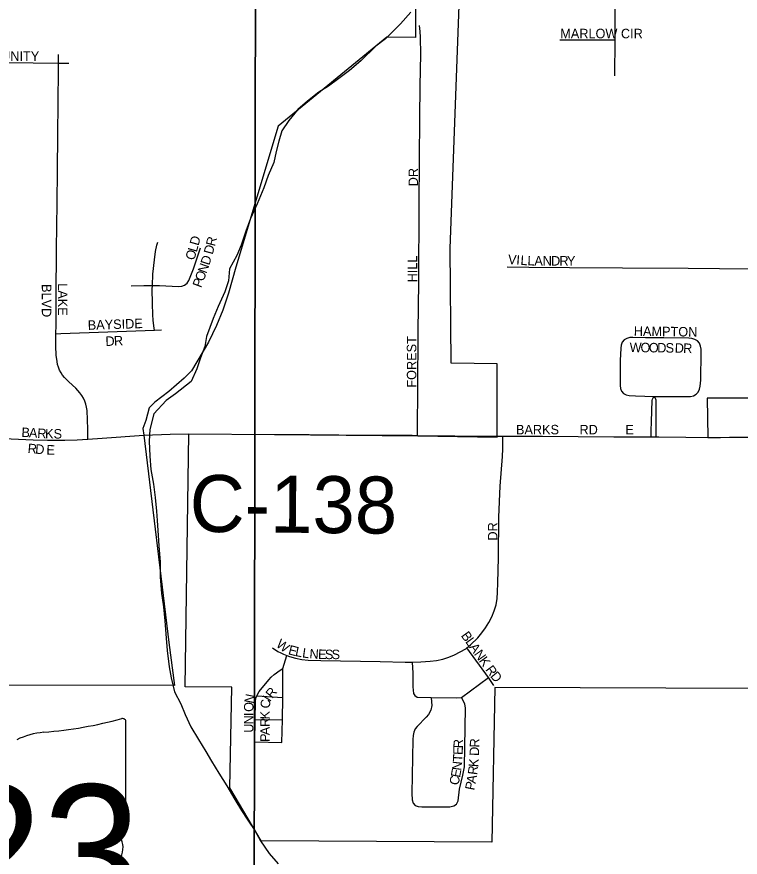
# Model space of a CAD drawing. Extents: x 1584893 to 1934202, y 663575 to 1091909.
# Drawn here: x 1797166 to 1800974, y 932287 to 936712 of the extents above; entities that cross this region are included whole.
import ezdxf

# ---------------------------------------------------------------- set-up
doc = ezdxf.new("R2010")
doc.units = 0
for name, color, linetype in [('GM_X_City_Street', 7, 'Continuous'), ('GM_X_City_Street_Text', 7, 'Continuous'), ('GM_X_Corporation', 7, 'Continuous'), ('GM_X_County_Road', 7, 'Continuous'), ('GM_X_County_Road_Text', 7, 'Continuous'), ('GM_X_Minor_River', 7, 'Continuous'), ('GM_X_Section', 7, 'Continuous'), ('GM_X_State_Shield', 7, 'Continuous'), ('GM_X_Township_Subdivision', 7, 'Continuous'), ('GM_X_Township_Subdivision_Text', 7, 'Continuous')]:
    doc.layers.add(name, color=color, linetype=linetype)

msp = doc.modelspace()

# ---------------------------------------------------------------- linework, layer by layer
at = {"layer": 'GM_X_City_Street'}
for points in [[(1800315.2, 936590.2), (1800316.3, 936799), (1800317.6, 936856.6), (1800319.4, 936921.4), (1800319.6, 936969.3)], [(1800024.2, 936590.6), (1800315.2, 936590.2)], [(1800314.1, 936400.9), (1800315.2, 936590.2)], [(1797386, 936468.7), (1797385.9, 936513.7)], [(1796866.3, 936470.1), (1797119.9, 936471.2), (1797252.4, 936470.3), (1797384.9, 936468.7), (1797386, 936468.7)], [(1797372, 935043.3), (1797372.3, 935088.7), (1797372.4, 935239.3), (1797374.9, 935490.5), (1797379.2, 935729.5), (1797380, 935904.5), (1797381.2, 936088.9), (1797386.2, 936432.1), (1797386, 936468.7)], [(1797386, 936468.7), (1797439.8, 936468.4)], [(1797879.8, 935296.8), (1797882.3, 935357.6), (1797890.3, 935432.4), (1797896.4, 935476.5), (1797903.5, 935508.7), (1797908, 935524.8)], [(1797879.8, 935296.8), (1797917.3, 935296.7), (1798017.1, 935292.6), (1798033.7, 935293.5), (1798049.4, 935298.9), (1798062.1, 935309.5), (1798070.9, 935323.6), (1798095.6, 935385.5), (1798117.8, 935448.3), (1798132.1, 935496.2)], [(1799746.7, 935395.7), (1799861.7, 935393.6), (1800075.3, 935391.5), (1800354.6, 935389.8), (1800699.7, 935387.9), (1800864.4, 935387.2), (1801110.4, 935385), (1801227.4, 935385.4)], [(1797767.4, 935296.1), (1797833.9, 935297), (1797879.8, 935296.8)], [(1797890.8, 935062), (1797889.4, 935071.3), (1797884.2, 935114.4), (1797882.4, 935142.6), (1797879.7, 935201.6), (1797879, 935277.2), (1797879.8, 935296.8)], [(1797372, 935043.3), (1797397.9, 935044.3), (1797645.8, 935053.3), (1797890.8, 935062)], [(1797890.8, 935062), (1797927.3, 935063.3)], [(1797539.5, 934488.5), (1797539.9, 934524.2), (1797540.1, 934540.6), (1797538.8, 934589.8), (1797535.7, 934639.1), (1797533.2, 934655.6), (1797529.3, 934671.9), (1797523.9, 934687.9), (1797516.8, 934703.2), (1797508.2, 934717.7), (1797498.2, 934731.1), (1797476.3, 934756), (1797440.3, 934789.6), (1797417.2, 934812.2), (1797407.2, 934824.3), (1797398.6, 934837.6), (1797391.4, 934851.7), (1797385.5, 934866.4), (1797380.9, 934881.6), (1797377.7, 934897.2), (1797373.2, 934930.2), (1797371.5, 934977.8), (1797372, 935043.3)], [(1800521.7, 934712.6), (1800614.7, 934711.9), (1800696.3, 934712.3), (1800712.7, 934713.4), (1800728.7, 934716.6), (1800742.6, 934724.3), (1800753.4, 934735.9), (1800760.3, 934750.4), (1800763.9, 934766.4), (1800765.7, 934799.1), (1800768.2, 934945.9), (1800767.7, 934962.2), (1800765.4, 934978.5), (1800759.3, 934993.4), (1800748.8, 935005.4), (1800734.8, 935013.5), (1800719.1, 935017.8), (1800702.9, 935019.8), (1800572.3, 935021.8), (1800474.5, 935021.8), (1800409.2, 935023.8), (1800392.9, 935022.9), (1800377, 935018.9), (1800363.3, 935010.8), (1800353.2, 934998.5), (1800347.4, 934983.4), (1800344.8, 934967.2), (1800342.5, 934902), (1800341.7, 934804.2), (1800341.2, 934771.4), (1800342.9, 934755.1), (1800348.6, 934740.1), (1800359.4, 934728.5), (1800373.6, 934721.3), (1800389.6, 934718), (1800422.4, 934716.3), (1800521.7, 934712.6)], [(1800504.4, 934500.1), (1800505.5, 934532.4), (1800507, 934581.1), (1800509.9, 934692.4), (1800511.6, 934697.9), (1800516.2, 934705.2), (1800521.7, 934712.6)], [(1800531.2, 934500), (1800531.4, 934538.3), (1800531.9, 934692.8), (1800530.3, 934698), (1800526, 934705.7), (1800521.7, 934712.6)], [(1797097.2, 934491.2), (1797251.9, 934485), (1797328.3, 934482.3), (1797418.1, 934483.3), (1797483.8, 934485.3), (1797539.5, 934488.5)], [(1797539.5, 934488.5), (1797615, 934492.9), (1797834.9, 934508.2)], [(1799535, 933389.1), (1799542.3, 933394.6), (1799554.8, 933405.7), (1799592.6, 933442.3), (1799614.3, 933467.6), (1799633.5, 933494.8), (1799650.6, 933523.3), (1799665.9, 933552.8), (1799678.9, 933583.6), (1799688.5, 933615.6), (1799694.3, 933648.5), (1799696.7, 933681.7), (1799697.6, 933731.3), (1799700.9, 933862.7), (1799703.9, 934076.6), (1799709.6, 934240.8), (1799723.3, 934396.9), (1799725.1, 934437.9), (1799725.1, 934487.1), (1799725.1, 934503.3)], [(1799697, 934503.3), (1799725.1, 934503.3)], [(1799725.1, 934503.3), (1799933.4, 934503.4), (1800308.5, 934500.8), (1800504.4, 934500.1)], [(1800504.4, 934500.1), (1800531.2, 934500)], [(1800531.2, 934500), (1800544.9, 934500), (1800687.1, 934498.2), (1800803.6, 934497.4)], [(1798512.7, 933389), (1798540.1, 933370.6), (1798555.1, 933362.5), (1798570.2, 933355.5), (1798587.4, 933349.2)], [(1799246.7, 933314.5), (1799292.5, 933315), (1799342, 933318.6), (1799375, 933323.2), (1799407.6, 933330.3), (1799439.4, 933340.2), (1799470.2, 933352.7), (1799500.1, 933367.4), (1799528.8, 933384.6), (1799535, 933389.1)], [(1799648, 933232.4), (1799535, 933389.1)], [(1798566.9, 933281.1), (1798587.4, 933349.2)], [(1798587.4, 933349.2), (1798601.6, 933343.9), (1798633.6, 933334.8), (1798666.3, 933327.7), (1798699.4, 933324.2), (1798765.4, 933322.1), (1799078.2, 933317.7), (1799210, 933314), (1799246.7, 933314.5)], [(1798428.9, 933136.2), (1798441.5, 933159.3), (1798491.7, 933220.3), (1798505.5, 933235.5), (1798519.9, 933248.1), (1798552.3, 933270.8), (1798566.9, 933281.1)], [(1798565.6, 933128.3), (1798566.9, 933281.1)], [(1799246.7, 933314.5), (1799250.2, 933256.3), (1799249.7, 933184.2), (1799254.5, 933148.4), (1799260.2, 933138.3), (1799272.6, 933129.9), (1799347.9, 933127.6)], [(1799507.3, 933128.5), (1799648, 933232.4)], [(1799676.1, 933191.5), (1799648, 933232.4)], [(1798419.9, 933011), (1798421.8, 933107.2), (1798424.8, 933124.1), (1798428.9, 933136.2)], [(1798428.9, 933136.2), (1798565.6, 933128.3)], [(1798564.6, 933009.2), (1798565.6, 933128.3)], [(1799347.9, 933127.6), (1799348.9, 933105), (1799349.8, 933085.6), (1799344.5, 933061.6), (1799332.4, 933038.2), (1799321.2, 933024.7), (1799272.7, 932975.4), (1799263, 932961.9), (1799256, 932945.9), (1799251.7, 932927.5), (1799249.7, 932907), (1799245.1, 932621.8), (1799247.4, 932589.4), (1799252.7, 932570.9), (1799262.4, 932559.8), (1799278.7, 932553.9), (1799297.5, 932551.7), (1799446.1, 932551.8), (1799465.7, 932556.6), (1799479.9, 932566.6), (1799488.4, 932583.4), (1799495.9, 932644.8), (1799513.8, 932718.2), (1799521.7, 932762.2), (1799528.3, 933072.9), (1799524.5, 933093.1), (1799513.7, 933115.3), (1799507.3, 933128.5)], [(1799347.9, 933127.6), (1799479.8, 933125.1), (1799507.3, 933128.5)], [(1798418.4, 932894.5), (1798419.9, 933011)], [(1798419.9, 933011), (1798564.6, 933009.2)], [(1798560.2, 932891.4), (1798564.6, 933009.2)], [(1798418.4, 932894.5), (1798560.2, 932891.4)]]:
    msp.add_lwpolyline(points, dxfattribs=at)
at = {"layer": 'GM_X_Corporation'}
for points in [[(1799265.4, 936823.3), (1799263.8, 936603.3), (1799113.7, 936604.7), (1798541.2, 936135.4), (1798318.7, 935394), (1798279.4, 935256.8), (1798250.8, 935167.4), (1798216.3, 935086.5), (1798174.6, 934999.3), (1798085.4, 934847.5), (1798046.7, 934808.4), (1797965.8, 934738.1), (1797892.4, 934683.3), (1797862.9, 934653), (1797844.6, 934587.1), (1797830.1, 934544.4), (1797834.9, 934508.2), (1797966.7, 933418), (1797995.6, 933191.1), (1797064.9, 933193.3)], [(1801031.3, 933174.2), (1799682, 933180.5), (1799665.7, 932366.7), (1798451.9, 932373.5), (1798287.3, 932652), (1798297, 933181.5), (1798052.2, 933183.9), (1798071.5, 934516), (1798522, 934512.8), (1799276, 934506), (1799695.3, 934499), (1799694.1, 934884.1), (1799452.1, 934887.6), (1799447.8, 935491.9), (1799496.5, 936821.2)], [(1801039.4, 934703.7), (1800799.4, 934703.6), (1800803.5, 934497.4), (1801041.7, 934498.3)]]:
    msp.add_lwpolyline(points, dxfattribs=at)
at = {"layer": 'GM_X_County_Road'}
for points in [[(1797834.9, 934508.2), (1797973.6, 934514.5), (1798071.5, 934515.9)], [(1798071.5, 934515.9), (1798522, 934512.8), (1798705.1, 934511.8), (1798861.5, 934510.2), (1798990.4, 934509.4), (1799120.1, 934508.5), (1799246.3, 934508.6), (1799275.7, 934508.1)], [(1799275.7, 934508.1), (1799471.2, 934505.1), (1799697, 934503.3)], [(1800803.6, 934497.4), (1800870.4, 934497.1), (1800918.1, 934497.8), (1800965.8, 934498.7), (1800992, 934498.3), (1801041.7, 934498.3)]]:
    msp.add_lwpolyline(points, dxfattribs=at)
at = {"layer": 'GM_X_Minor_River'}
for points in [[(1799239.8, 936736.9), (1799185, 936675.6), (1799105.9, 936596.6), (1799055.3, 936557.3), (1798976.3, 936480.3), (1798917.6, 936429.1), (1798861, 936387.8), (1798806.4, 936346.6), (1798756, 936315.2), (1798695.3, 936268), (1798644.7, 936224.7), (1798597.9, 936165.3), (1798561.2, 936111.8), (1798544.4, 936058), (1798531.7, 936002.1), (1798518.9, 935944.2), (1798489.9, 935876.6), (1798467, 935810.8), (1798431.9, 935727.3), (1798396.8, 935649.7), (1798371.9, 935584), (1798346.9, 935510.3), (1798324.1, 935454.5), (1798285.2, 935385), (1798280.3, 935321), (1798261.5, 935263.2), (1798226.4, 935185.7), (1798199.6, 935124), (1798164.3, 935028.4), (1798155.5, 934976.5), (1798132.7, 934916.8), (1798113.9, 934859), (1798083, 934791.3), (1798002.1, 934726.4), (1797951.6, 934691.1), (1797886.7, 934621.9), (1797865.5, 934538.1), (1797862.7, 934478.1), (1797865.6, 934398), (1797870.6, 934327.9), (1797885.6, 934251.6), (1797894.6, 934181.4), (1797901.6, 934109.3), (1797904.9, 934059.2), (1797909.9, 933981.1), (1797913.1, 933927), (1797919.9, 933840.8), (1797920.9, 933762.8), (1797927.7, 933674.6), (1797938.7, 933604.4), (1797945.7, 933532.2), (1797952.4, 933440.1), (1797957.6, 933376), (1797968.4, 933289.8)], [(1797968.4, 933289.8), (1797977.6, 933231.6), (1797996.5, 933157.2), (1798029.7, 933094.8), (1798052.9, 933038.4), (1798082, 932973.9), (1798123.1, 932907.3), (1798160.2, 932842.8), (1798191.5, 932792.3), (1798228.7, 932729.7), (1798271.8, 932663.1), (1798312.8, 932590.5), (1798348, 932531.9), (1798381.3, 932481.5), (1798418.5, 932426.9), (1798447.8, 932372.5), (1798494.8, 932305.8), (1798542.1, 932251.1)]]:
    msp.add_lwpolyline(points, dxfattribs=at)
at = {"layer": 'GM_X_Section'}
for points in [[(1793117.6, 937197.1), (1798422.1, 937164.9), (1798415.4, 931868), (1793087.2, 931880.4)], [(1798422.1, 937164.9), (1803718.7, 937104.2), (1803688.2, 931841.4), (1798415.4, 931868)]]:
    msp.add_lwpolyline(points, close=True, dxfattribs=at)
at = {"layer": 'GM_X_State_Shield'}
for p, q in [((1797740.3, 932446.4), (1797740.3, 932999.1)), ((1797740.2, 932446.5), (1797740.3, 932446.4))]:
    msp.add_line(p, q, dxfattribs=at)
for centre, major_axis, start_param, end_param in [((1797120.5, 934413.5), (1845.5, 0), 4.814394, 5.042369), ((1797721, 933001.4), (19.4, 0), 6.141152, 7.989035), ((1797355.8, 932650.2), (371.3, 0), 1.699011, 2.107814), ((1797719.7, 932444.2), (20.7, 0), 5.05454, 6.418171), ((1797735.9, 932405.8), (30, 0), 1.883978, 3.671073), ((1797545.1, 932335.9), (180, 0), 5.934695, 6.695948)]:
    msp.add_ellipse(centre, major_axis=major_axis, ratio=0.8, start_param=start_param, end_param=end_param, dxfattribs=at)
at = {"layer": 'GM_X_Township_Subdivision'}
for points in [[(1799290.5, 936605.6), (1799289.5, 936634.5), (1799288.1, 936650.2), (1799285.7, 936666.1)], [(1799275.7, 934508.1), (1799275.9, 934546.8), (1799276.1, 934747.2), (1799278.9, 935057.1), (1799281.7, 935314.7), (1799282.2, 935396.3), (1799283, 935494.1), (1799283.6, 935542.9), (1799284.3, 935624.2), (1799284.2, 935722.1), (1799285.4, 935959.9), (1799286.6, 936178.9), (1799289.2, 936347.7), (1799292, 936515.2), (1799290.6, 936602.7), (1799290.5, 936605.6)]]:
    msp.add_lwpolyline(points, dxfattribs=at)

# ---------------------------------------------------------------- texts
at = {"layer": 'GM_X_City_Street_Text'}
for s, rotation, p in [('MARLOW CIR', 0, (1800026.5, 936598.9)), ('COMMUNITY', 0, (1796871.7, 936480.1)), ('D', 74.3451, (1798122.2, 935504.1)), ('R', 75.8719, (1798208.5, 935500.8)), ('L', 74.1332, (1798112.6, 935470)), ('D', 74.9239, (1798196.8, 935457.5)), ('O', 72.8298, (1798099.2, 935426.8)), ('D', 72.562, (1798179.2, 935400.7)), ('V', 355.6683, (1799750, 935410.9)), ('I', 355.6525, (1799793.8, 935407.6)), ('L', 355.8871, (1799816, 935405.9)), ('L', 358.323, (1799853.4, 935403.2)), ('A', 359.9028, (1799890.1, 935402.2)), ('N', 359.9929, (1799934.2, 935402.1)), ('D', 359.9929, (1799978.2, 935402.1)), ('R', 359.9941, (1800022.2, 935402.1)), ('Y', 359.9929, (1800061.8, 935402.1)), ('N', 70.5531, (1798163.9, 935357.4)), ('O', 69.535, (1798148.2, 935315.3)), ('P', 69.4567, (1798135.8, 935282.2)), ('BLVD', 270, (1797297.6, 935304.7)), ('LAKE', 270, (1797382.7, 935309.1)), ('BAYSIDE', 1.9081, (1797540.1, 935063.3)), ('HAMPTON', 359.1689, (1800413.5, 935032.5)), ('D', 2.4051, (1797633.4, 934978.3)), ('R', 3.5013, (1797678.4, 934980.2)), ('W', 359.2435, (1800391.5, 934946.5)), ('O', 359.2495, (1800448.7, 934945.8)), ('O', 359.2495, (1800492.7, 934945.2)), ('D', 359.2495, (1800536.7, 934944.6)), ('S', 359.235, (1800580.7, 934944)), ('D', 359.1912, (1800629.1, 934943.4)), ('R', 357.425, (1800672.6, 934942.8)), ('BARKS', 0, (1799793.3, 934513.3)), ('RD', 0, (1800127.7, 934513.3)), ('E', 0, (1800369.7, 934513.3)), ('B', 356.4524, (1797189.1, 934500.1)), ('A', 356.4573, (1797228.6, 934497.7)), ('R', 356.4742, (1797272.5, 934494.9)), ('K', 358.6528, (1797314.1, 934492.4)), ('S', 359.9457, (1797359.4, 934491.4)), ('R', 355.065, (1797221.5, 934415.3)), ('D', 355.4739, (1797261.3, 934411.9)), ('E', 358.1874, (1797320.9, 934407.4)), ('DR', 90, (1799695.9, 933953.9)), ('B', 305.5631, (1799501.6, 933453.3)), ('W', 323.5437, (1798526.8, 933399)), ('L', 305.5694, (1799524.6, 933421.1)), ('E', 345.6537, (1798591.7, 933356)), ('L', 348.4328, (1798628.4, 933346.7)), ('L', 351.9883, (1798666.2, 933339.1)), ('N', 356.3898, (1798705.3, 933333.7)), ('E', 358.4363, (1798751.1, 933330.9)), ('S', 359.7191, (1798787.5, 933329.9)), ('S', 359.9956, (1798823, 933329.7)), ('A', 305.5678, (1799545.1, 933392.4)), ('N', 305.5835, (1799570.7, 933356.6)), ('K', 305.5758, (1799596.3, 933320.8)), ('R', 306.2224, (1799629.9, 933273.8)), ('D', 310.1419, (1799655.6, 933238.9)), ('N', 78.6901, (1798411.6, 933093.3)), ('R', 51.5564, (1798510.1, 933119.2)), ('O', 89.6939, (1798411.6, 933051.9)), ('C', 84.4054, (1798497.2, 933068.2)), ('I', 57.4618, (1798499.1, 933101.8)), ('K', 89.847, (1798497.1, 933012.3)), ('N', 89.6887, (1798411.3, 932985.9)), ('I', 89.7098, (1798411.5, 933029.9)), ('R', 90, (1798497.1, 932972.7)), ('U', 89.6939, (1798411, 932941.9)), ('A', 90, (1798497.1, 932928.7)), ('P', 90, (1798497.1, 932893.5)), ('R', 88.3163, (1799514, 932860)), ('R', 88.3665, (1799600, 932863.7)), ('E', 88.3163, (1799512.9, 932824.8)), ('D', 87.9886, (1799598.5, 932819.4)), ('N', 83.2733, (1799505.4, 932741.2)), ('T', 86.6353, (1799510.8, 932788.1)), ('K', 85.2182, (1799594.1, 932759.7)), ('E', 79.9112, (1799498.7, 932703.4)), ('R', 82.7448, (1799588.8, 932718.1)), ('C', 78.2302, (1799490.3, 932663)), ('A', 79.8309, (1799580.6, 932672.1)), ('P', 78.7543, (1799573.6, 932636.5))]:
    msp.add_text(s, height=50, rotation=rotation, dxfattribs=at).set_placement(p)
at = {"layer": 'GM_X_County_Road_Text'}
msp.add_text('C-138', height=300, rotation=359.4489, dxfattribs=at).set_placement((1798074.7, 934000.4))
at = {"layer": 'GM_X_State_Shield'}
msp.add_text('423', height=696.1, dxfattribs=at).set_placement((1796265.9, 931972.6))
at = {"layer": 'GM_X_Township_Subdivision_Text'}
for s, p in [('DR', (1799277.9, 935819.5)), ('HILL', (1799273.5, 935313.5)), ('FOREST', (1799269, 934759.1))]:
    msp.add_text(s, height=50, rotation=90, dxfattribs=at).set_placement(p)

doc.saveas('drawing.dxf')
